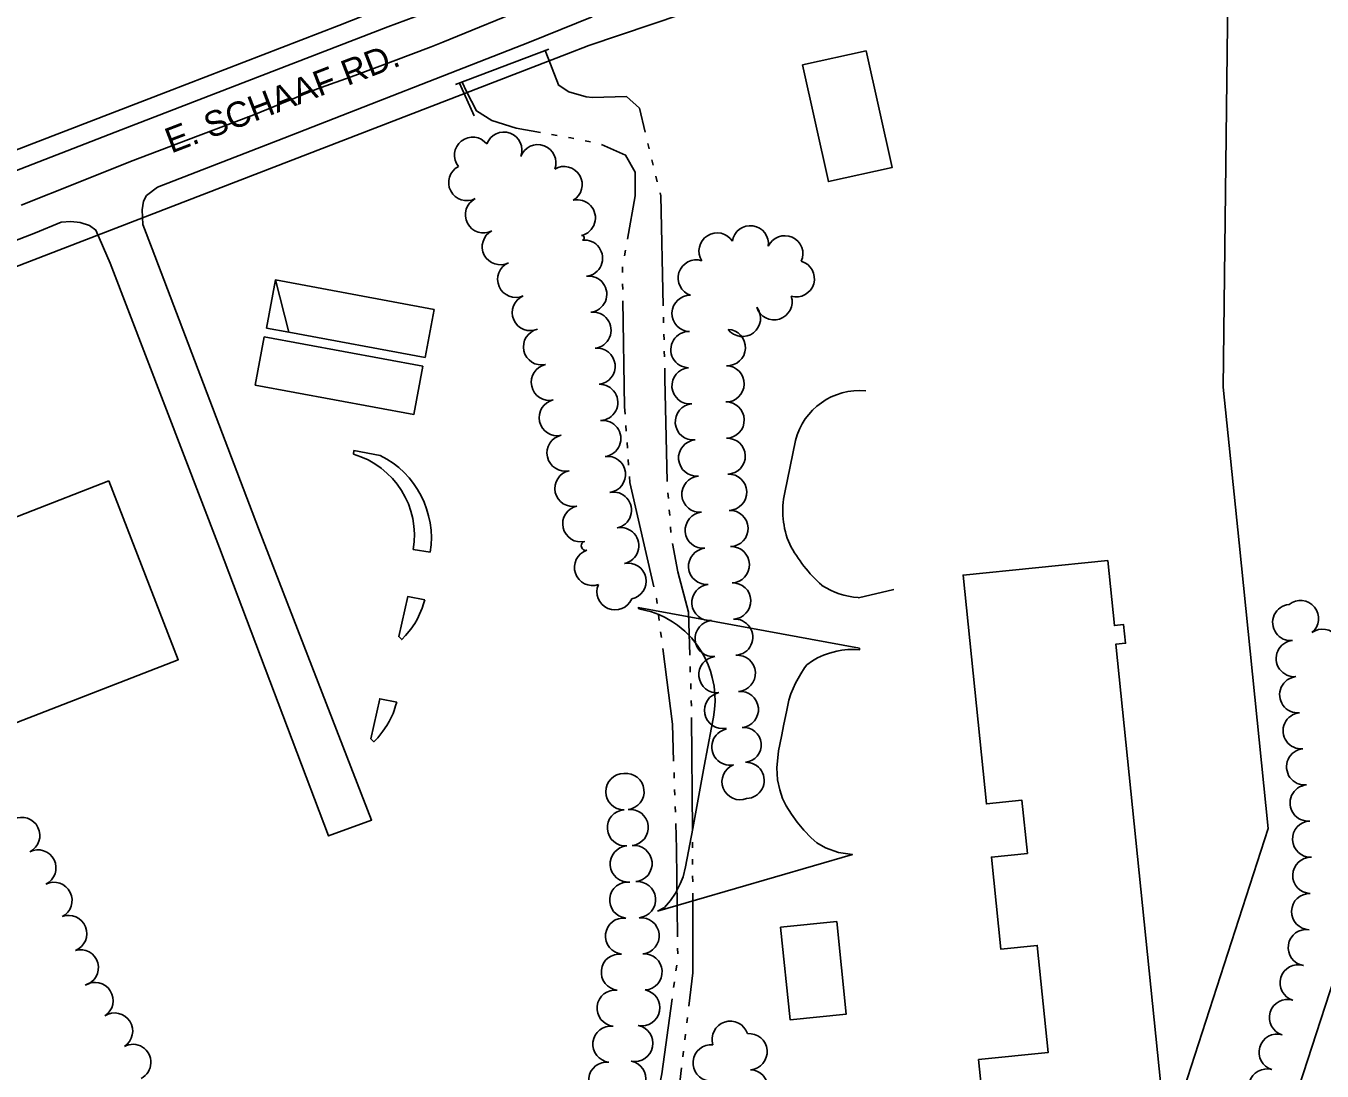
# Model space of a CAD drawing. Extents: x -25029 to 2274964, y -81170 to 687028.
# Drawn here: x -6125 to -5410, y -67116 to -66540 of the extents above; entities that cross this region are included whole.
import ezdxf

# ---------------------------------------------------------------- set-up
doc = ezdxf.new("R2010")
doc.units = 0
for name, color, linetype in [('81911BEA - RW_X_Fee_RW', 7, 'Continuous'), ('BLDG', 7, 'Continuous'), ('BRIDGE', 7, 'Continuous'), ('GE_X_CL_100', 7, 'Continuous'), ('GE_X_CL_2000', 7, 'Continuous'), ('PV_X_EOP', 7, 'Continuous'), ('PV_X_Steps', 7, 'Continuous'), ('RD_X_Bumper_Block', 7, 'Continuous'), ('TREES', 7, 'Continuous'), ('WALL', 7, 'Continuous'), ('WATER', 7, 'Continuous')]:
    doc.layers.add(name, color=color, linetype=linetype)

msp = doc.modelspace()

# ---------------------------------------------------------------- linework, layer by layer
at = {"layer": '81911BEA - RW_X_Fee_RW'}
for p, q in [((-5464.29, -66738.91), (-5461.06, -66478.15)), ((-5536.3, -67281.34), (-5439.32, -66982.29)), ((-5479.43, -67300.49), (-5378.34, -66988.75))]:
    msp.add_line(p, q, dxfattribs=at)
for points in [[(-5461.06, -66478.15), (-5551.29, -66485.09), (-5640.64, -66499.51), (-5649.02, -66501.6), (-5728.47, -66521.33), (-5814.18, -66550.38)], [(-6827.89, -66877.42), (-6649.69, -66808.63), (-6511.09, -66755.12), (-6486.43, -66745.6), (-6233.02, -66647.76), (-6046.44, -66575.73), (-5952.1, -66539.31), (-5938.11, -66533.91), (-5926.75, -66529.52), (-5857.63, -66502.84)], [(-6226.25, -66709.47), (-5826.49, -66555.13), (-5814.18, -66550.38)], [(-5439.32, -66982.29), (-5455.48, -66824.76), (-5464.29, -66738.91)]]:
    msp.add_lwpolyline(points, dxfattribs=at)
at = {"layer": 'BLDG'}
for points in [[(-5661.1, -66553.33), (-5646.88, -66617.71), (-5681.98, -66625.46), (-5696.2, -66561.08)], [(-6078.9, -66790.61), (-6040.62, -66889.18), (-6133.06, -66925.08), (-6171.34, -66826.5)], [(-5527.91, -66834.39), (-5524.24, -66870.35), (-5519.11, -66869.83), (-5518.06, -66880.13), (-5523.43, -66880.68), (-5494.89, -67159.96), (-5592.95, -67169.98), (-5599.1, -67109.78), (-5560.77, -67105.86), (-5566.81, -67046.8), (-5586.88, -67048.85), (-5592.06, -66998.1), (-5572.24, -66996.07), (-5575.24, -66966.7), (-5594.81, -66968.7), (-5607.7, -66842.54)], [(-5677.34, -67033.65), (-5672.15, -67084.62), (-5703.15, -67087.78), (-5708.34, -67036.8)]]:
    msp.add_lwpolyline(points, close=True, dxfattribs=at)
at = {"layer": 'BRIDGE'}
msp.add_line((-5887.66, -66571.98), (-5836.18, -66552.49), dxfattribs=at)
at = {"layer": 'GE_X_CL_2000'}
msp.add_lwpolyline([(-6127.2, -66638.47), (-6095.91, -66626.06), (-6066.9, -66614.41), (-6029.63, -66600.29), (-5998.97, -66588.69), (-5964.36, -66574.51), (-5943.18, -66566.92), (-5922.08, -66559.11), (-5901.07, -66551.06), (-5894.74, -66548.52), (-5845.23, -66528.34), (-5827.07, -66520.59), (-5815.48, -66515.83), (-5803.81, -66511.26), (-5792.07, -66506.89), (-5769.25, -66499.04)], dxfattribs=at)
at = {"layer": 'PV_X_EOP'}
for p, q in [((-5850.1, -66512.23), (-5924.98, -66540.08)), ((-5924.98, -66540.08), (-6072.1, -66596.85)), ((-6072.1, -66596.85), (-6180.99, -66639.13))]:
    msp.add_line(p, q, dxfattribs=at)
msp.add_lwpolyline([(-6216.82, -66691.46), (-6119.29, -66653.83), (-6105.26, -66647.93), (-6099.81, -66647.41), (-6094.79, -66648.1), (-6089.51, -66649.61), (-6086.09, -66652.18), (-6078.15, -66670.45), (-6017.86, -66827.56), (-5957.8, -66986.36), (-5934.01, -66977.62), (-5996.41, -66816.88), (-6054.98, -66662.52), (-6060.21, -66649.12), (-6060.62, -66641.09), (-6059.87, -66636.2), (-6058.05, -66633.17), (-6052.06, -66628.51), (-5982.37, -66601.52), (-5846.93, -66548.65), (-5812.38, -66534.64)], dxfattribs=at)
at = {"layer": 'PV_X_Steps'}
for p, q in [((-5991.98, -66706.28), (-5987.06, -66679.73)), ((-5979.58, -66708.57), (-5991.98, -66706.28))]:
    msp.add_line(p, q, dxfattribs=at)
for points in [[(-5899.49, -66695.95), (-5987.06, -66679.73), (-5979.58, -66708.57), (-5904.42, -66722.5)], [(-5993.27, -66711.15), (-5905.71, -66727.37), (-5910.63, -66753.92), (-5998.19, -66737.7)]]:
    msp.add_lwpolyline(points, close=True, dxfattribs=at)
at = {"layer": 'RD_X_Bumper_Block'}
for p, q in [((-5944.04, -66775.75), (-5943.68, -66773.83)), ((-5943.68, -66773.83), (-5929.18, -66776.51)), ((-5700.16, -66768.3), (-5706, -66796.98)), ((-5901.62, -66829.97), (-5911.01, -66828.49)), ((-5665.4, -66855), (-5645.87, -66850.54))]:
    msp.add_line(p, q, dxfattribs=at)
for points in [[(-5904.68, -66856.22), (-5914.02, -66854.36), (-5918.97, -66876.47), (-5917.35, -66878.12), (-5915.2, -66875.85), (-5912.31, -66872.32), (-5910.15, -66869.21), (-5908.92, -66866.93), (-5906.72, -66862.44), (-5906.07, -66860.86), (-5905.28, -66858.3)], [(-5776.2, -67027.94), (-5668.71, -66996.71), (-5676.44, -66995.46), (-5683.54, -66992.92), (-5688.42, -66990.26), (-5691.49, -66987.5), (-5695.61, -66983.15), (-5699.17, -66978.83), (-5702.41, -66974.32), (-5705.24, -66969.78), (-5707.27, -66965.75), (-5708.84, -66960.98), (-5710, -66955.38), (-5710.45, -66948.79), (-5709.47, -66939.42), (-5707.85, -66931.51), (-5706.48, -66924.78), (-5705.08, -66917.89), (-5703.78, -66911.5), (-5702.68, -66907.96), (-5700.05, -66902.1), (-5697.27, -66896.93), (-5695.23, -66893.59), (-5693.86, -66892.02), (-5690.77, -66889.86), (-5687.91, -66888.23), (-5684.63, -66886.7), (-5681.44, -66885.53), (-5677.34, -66884.46), (-5674.48, -66883.97), (-5671.2, -66883.66), (-5667.12, -66883.65), (-5664.89, -66883.82), (-5664.89, -66882.92), (-5786.9, -66860.45), (-5786.55, -66861.07), (-5779.54, -66862.84), (-5775.56, -66864.35), (-5772.1, -66865.97), (-5767.97, -66868.36), (-5765.27, -66870.22), (-5761.22, -66873.54), (-5757.56, -66877.22), (-5754.29, -66881.26), (-5752.1, -66884.52), (-5750.2, -66887.89), (-5748.29, -66892.05), (-5747.02, -66895.51), (-5746.02, -66898.99), (-5745.08, -66903.72), (-5744.6, -66908.46), (-5744.53, -66912.13), (-5744.8, -66916.63), (-5745.4, -66920.83), (-5746.5, -66926.64), (-5750.46, -66947.99), (-5756.8, -66982.22), (-5760.73, -67003.44), (-5762.17, -67008.94), (-5763.72, -67012.81), (-5766.25, -67017.88), (-5769.14, -67022.03), (-5772.39, -67025.86)], [(-5920.1, -66912.58), (-5929.44, -66910.72), (-5934.39, -66932.84), (-5932.77, -66934.48), (-5930.62, -66932.22), (-5927.73, -66928.69), (-5925.57, -66925.57), (-5924.34, -66923.29), (-5922.14, -66918.8), (-5921.49, -66917.22), (-5920.7, -66914.66)]]:
    msp.add_lwpolyline(points, close=True, dxfattribs=at)
for centre, radius, start, end in [((-5664.85, -66777.18), 36.41, 84.55734, 165.87764), ((-5957.1, -66820.67), 46.75, 350.36823, 73.78267), ((-5952.01, -66822.12), 51, 351.14547, 63.40469), ((-5661.04, -66807.2), 46.1, 167.19994, 203.40263), ((-5629.86, -66786.24), 83.32, 208.11882, 228.01593), ((-5662.7, -66812.92), 42.08, 237.0907, 266.15197)]:
    msp.add_arc(centre, radius, start, end, dxfattribs=at)
at = {"layer": 'TREES'}
for centre, radius, start, end in [((-5878.26, -66610.94), 10, 38.38626, 218.38626), ((-5861.04, -66608.18), 10, 339.81159, 159.81159), ((-5842.27, -66615.09), 10, 339.79213, 159.79213), ((-5881.48, -66626.02), 10, 117.51869, 297.51869), ((-5827.8, -66627.16), 10, 300.53474, 120.53474), ((-5872.24, -66643.76), 10, 117.51869, 297.51869), ((-5820.49, -66645.52), 10, 282.92712, 102.92713), ((-5725.03, -66659.78), 10, 352.05036, 172.05035), ((-5863.04, -66661.42), 9.92, 117.51869, 297.51869), ((-5817.98, -66656.54), 1.3, 281.93127, 101.93127), ((-5816.54, -66667.75), 10, 276.69293, 96.69293), ((-5743.37, -66663.77), 10, 32.49058, 212.49058), ((-5706.03, -66665.31), 10, 335.48755, 155.48754), ((-5854.44, -66679.38), 10, 113.68177, 293.68177), ((-5754.89, -66678.66), 10, 72.06861, 252.0686), ((-5699.7, -66679.07), 10, 253.94557, 73.94557), ((-5814.21, -66687.61), 10, 276.69293, 96.69293), ((-5758.28, -66698.17), 10, 88.21344, 268.21344), ((-5846.41, -66697.7), 10, 113.6506, 293.6506), ((-5729.41, -66700.94), 10, 217.64455, 37.64455), ((-5711.98, -66691.76), 10, 197.90606, 17.90606), ((-5811.88, -66707.47), 10, 276.69293, 96.69293), ((-5840.23, -66716.62), 10, 102.52361, 282.52361), ((-5758.9, -66718.16), 10, 88.21694, 268.21694), ((-5737.76, -66717.04), 10, 267.57264, 87.57264), ((-5809.62, -66727.35), 10, 276.30826, 96.30826), ((-5835.89, -66736.14), 10, 102.52361, 282.52361), ((-5758.3, -66738.11), 10, 95.24715, 275.24715), ((-5738.41, -66737.03), 10, 268.66564, 88.66564), ((-5808.14, -66747.28), 10, 272.1907, 92.1907), ((-5831.56, -66755.67), 10, 102.52361, 282.52361), ((-5756.47, -66758.03), 10, 95.24715, 275.24715), ((-5738.39, -66757.02), 10, 271.46785, 91.46785), ((-5806.47, -66767.19), 10, 277.39921, 97.39921), ((-5827.22, -66775.19), 10, 102.52361, 282.52361), ((-5754.64, -66777.94), 10, 95.24715, 275.24715), ((-5737.76, -66776.93), 9.92, 272.1441, 92.1441), ((-5803.89, -66787.02), 10, 277.42253, 97.42253), ((-5822.88, -66794.71), 10, 102.52361, 282.52361), ((-5752.81, -66797.86), 10, 95.24715, 275.24715), ((-5737.02, -66796.84), 10, 272.1441, 92.1441), ((-5800.58, -66806.73), 10, 281.64354, 101.64354), ((-5818.55, -66814.24), 10, 102.52361, 282.52361), ((-5750.98, -66817.77), 10, 95.24715, 275.24715), ((-5736.27, -66816.83), 10, 272.1441, 92.1441), ((-5796.54, -66826.32), 10, 281.64354, 101.64354), ((-5815.84, -66826.42), 2.47, 102.52361, 282.52362), ((-5812.08, -66838.3), 10, 108.81996, 288.81996), ((-5749.15, -66837.69), 10, 95.24715, 275.24715), ((-5735.52, -66836.81), 10, 272.1441, 92.1441), ((-5792.51, -66845.91), 10, 281.61855, 101.61855), ((-5799.67, -66851.73), 10, 156.61062, 336.61062), ((-5747.32, -66857.61), 10, 95.24715, 275.24715), ((-5734.77, -66856.8), 10, 272.1441, 92.1441), ((-5426.92, -66868.68), 10, 95.50321, 275.50321), ((-5421.59, -66866.49), 10, 309.00659, 129.00659), ((-5733.68, -66876.77), 10, 274.10357, 94.10358), ((-5745.49, -66877.52), 10, 95.24715, 275.24715), ((-5409.39, -66882.34), 10, 306.15132, 126.15132), ((-5425, -66888.58), 10, 95.50321, 275.50321), ((-5743.46, -66897.42), 10, 96.42918, 276.42918), ((-5732.25, -66896.72), 10, 274.10453, 94.10453), ((-5423.08, -66908.49), 10, 95.50321, 275.50321), ((-5740.38, -66917.16), 10, 101.30901, 281.30901), ((-5730.56, -66916.64), 10, 275.56739, 95.56739), ((-5421.17, -66928.4), 10, 95.50321, 275.50321), ((-5736.34, -66937.34), 10, 101.31796, 281.31796), ((-5738.36, -66927.25), 0.29, 101.30902, 281.30901), ((-5728.66, -66936.19), 9.64, 275.56739, 95.56739), ((-5419.25, -66948.31), 10, 95.50321, 275.50321), ((-5794.77, -66961.97), 10, 90.16713, 270.16713), ((-5793.64, -66961.9), 10, 276.60674, 96.60674), ((-5730.73, -66956.46), 10, 111.3966, 291.3966), ((-5727.4, -66955.77), 10, 271.83813, 91.83813), ((-5417.33, -66968.22), 10, 95.50321, 275.50321), ((-5793.94, -66981.94), 10, 94.5492, 274.5492), ((-5791.34, -66981.77), 10, 276.6064, 96.6064), ((-6126.96, -66986.14), 10, 296.40476, 116.40476), ((-5415.96, -66988.16), 10, 92.36382, 272.36382), ((-6118.06, -67004.06), 10, 296.40476, 116.40476), ((-5792.36, -67001.88), 10, 94.5492, 274.5492), ((-5789.22, -67001.66), 10, 275.57208, 95.57208), ((-5415.86, -67008.15), 10, 88.18174, 268.18174), ((-6109.17, -67021.97), 10, 296.40476, 116.40476), ((-5792.67, -67021.78), 10, 83.64496, 263.64496), ((-5787.28, -67021.56), 10, 275.57208, 95.57208), ((-5416.5, -67028.14), 10, 88.18174, 268.18174), ((-6101.05, -67040.23), 10, 291.55487, 111.55487), ((-5785.34, -67041.46), 10, 275.57208, 95.57208), ((-5794.94, -67041.65), 10, 83.32074, 263.32074), ((-5418.37, -67048.01), 10, 81.03393, 261.03393), ((-6094.65, -67059.15), 10, 285.81809, 105.81809), ((-5797.27, -67061.52), 10, 83.32074, 263.32074), ((-5783.69, -67061.39), 10, 273.85827, 93.85827), ((-5422.86, -67067.45), 10, 72.97718, 252.97718), ((-6086.53, -67077.19), 10, 302.61409, 122.61409), ((-5799.59, -67081.38), 10, 83.32074, 263.32074), ((-5784.96, -67081.18), 10, 258.85135, 78.85135), ((-5428.71, -67086.57), 10, 72.97718, 252.97718), ((-6075.75, -67094.04), 10, 302.61294, 122.61294), ((-5736.14, -67098.56), 10, 18.03898, 198.03898), ((-5801.92, -67101.25), 10, 83.32074, 263.32074), ((-5788.82, -67100.8), 10, 258.85135, 78.85135), ((-5725.76, -67105.42), 10, 274.98673, 94.98673), ((-5434.47, -67105.72), 10, 73.54906, 253.54906), ((-6065.7, -67111.31), 10, 297.81673, 117.81673), ((-5746.7, -67111.6), 10, 83.94689, 263.94689), ((-5804.25, -67121.11), 10, 83.32074, 263.32074), ((-5792.69, -67120.43), 10, 258.85135, 78.85135), ((-5725.32, -67125.37), 10, 267.54961, 87.54961), ((-5440.14, -67124.91), 10, 73.54912, 253.54912)]:
    msp.add_arc(centre, radius, start, end, dxfattribs=at)
at = {"layer": 'WALL'}
for points in [[(-5830.91, -66572.08), (-5837.84, -66554.09), (-5838.15, -66553.23)], [(-5885.45, -66571.14), (-5884.83, -66572.8), (-5877.34, -66589.16)]]:
    msp.add_lwpolyline(points, dxfattribs=at)
at = {"layer": 'WATER'}
for p, q in [((-5881.59, -66575.74), (-5883.97, -66570.58)), ((-5831.56, -66600.03), (-5834.64, -66599.48)), ((-5813.15, -66603.56), (-5816.21, -66602.95)), ((-5779.4, -66613.48), (-5778.64, -66616.51)), ((-5777.12, -66622.57), (-5776.36, -66625.6)), ((-5794.42, -66666.43), (-5793.88, -66663.35)), ((-5795.45, -66685.07), (-5795.5, -66681.95)), ((-5772.93, -66700.35), (-5772.86, -66703.47)), ((-5772.72, -66709.72), (-5772.65, -66712.85)), ((-5772.51, -66719.1), (-5772.44, -66722.22)), ((-5793.51, -66763.16), (-5793.73, -66760.04)), ((-5792.85, -66772.51), (-5793.07, -66769.39)), ((-5792.19, -66781.86), (-5792.41, -66778.74)), ((-5770.5, -66797.19), (-5770.26, -66800.3)), ((-5769.78, -66806.53), (-5769.54, -66809.65)), ((-5769.05, -66815.88), (-5768.81, -66819)), ((-5775.33, -66867.58), (-5775.72, -66864.48)), ((-5774.14, -66876.88), (-5774.54, -66873.78)), ((-5758.25, -66892.89), (-5758.15, -66896.02)), ((-5757.95, -66902.26), (-5757.84, -66905.39)), ((-5757.64, -66911.63), (-5757.54, -66914.76)), ((-5757.43, -66921.01), (-5756.92, -66983.5)), ((-5767.04, -66954.61), (-5767.14, -66951.48)), ((-5766.72, -66963.98), (-5766.82, -66960.85)), ((-5766.39, -66973.35), (-5766.5, -66970.22)), ((-5756.88, -66989.75), (-5756.88, -66992.88)), ((-5756.87, -66999.13), (-5756.86, -67002.25)), ((-5756.86, -67008.5), (-5756.85, -67011.63)), ((-5765.13, -67051.46), (-5765.16, -67048.33)), ((-5766.1, -67060.76), (-5765.67, -67057.67)), ((-5767.38, -67070.05), (-5766.95, -67066.95)), ((-5759.7, -67086.46), (-5760.07, -67089.56)), ((-5760.81, -67095.77), (-5761.18, -67098.87)), ((-5761.91, -67105.08), (-5762.28, -67108.18))]:
    msp.add_line(p, q, dxfattribs=at)
for points in [[(-5830.99, -66572.14), (-5825.19, -66576.05), (-5815.6, -66578.76), (-5812.1, -66579.18), (-5793.27, -66578.59), (-5786.21, -66585.06), (-5783.08, -66598.29)], [(-5840.79, -66598.37), (-5854.19, -66595.96), (-5867.56, -66591.8), (-5876.13, -66586.51), (-5881.59, -66575.74)], [(-5822.34, -66601.72), (-5824.06, -66601.38), (-5825.41, -66601.14)], [(-5792.79, -66657.2), (-5788.57, -66633.29), (-5788.57, -66620.35), (-5793.86, -66610.94), (-5807.12, -66605.11)], [(-5781.64, -66604.38), (-5780.92, -66607.41), (-5780.92, -66607.42)], [(-5774.85, -66631.67), (-5774.44, -66633.29), (-5773.07, -66694.1)], [(-5795.59, -66675.7), (-5795.63, -66673.28), (-5795.51, -66672.58)], [(-5794.16, -66753.8), (-5794.45, -66749.74), (-5795.35, -66691.32)], [(-5772.3, -66728.47), (-5772.17, -66734.2), (-5771, -66790.66), (-5770.98, -66790.95)], [(-5778.32, -66849.09), (-5791.51, -66791.51), (-5791.75, -66788.09)], [(-5767.93, -66825.17), (-5765.11, -66840.66), (-5759.23, -66863.01), (-5758.46, -66886.65)], [(-5776.51, -66858.28), (-5776.88, -66855.36), (-5776.92, -66855.19)], [(-5767.36, -66945.24), (-5768.06, -66924.77), (-5773.36, -66883.08)], [(-5765.22, -67042.08), (-5765.7, -66993.58), (-5766.18, -66979.59)], [(-5756.84, -67017.88), (-5756.79, -67061.89), (-5758.97, -67080.25)], [(-5777.93, -67137.96), (-5773.94, -67117.69), (-5768.23, -67076.24)], [(-5763.02, -67114.39), (-5766.21, -67141.29), (-5770.33, -67165.41), (-5770.08, -67176.34)]]:
    msp.add_lwpolyline(points, dxfattribs=at)

# ---------------------------------------------------------------- texts
at = {"layer": 'GE_X_CL_100'}
msp.add_text('E. SCHAAF RD.', height=14, rotation=20.99718, dxfattribs=at).set_placement((-6044.48, -66610.07))

doc.saveas('drawing.dxf')
